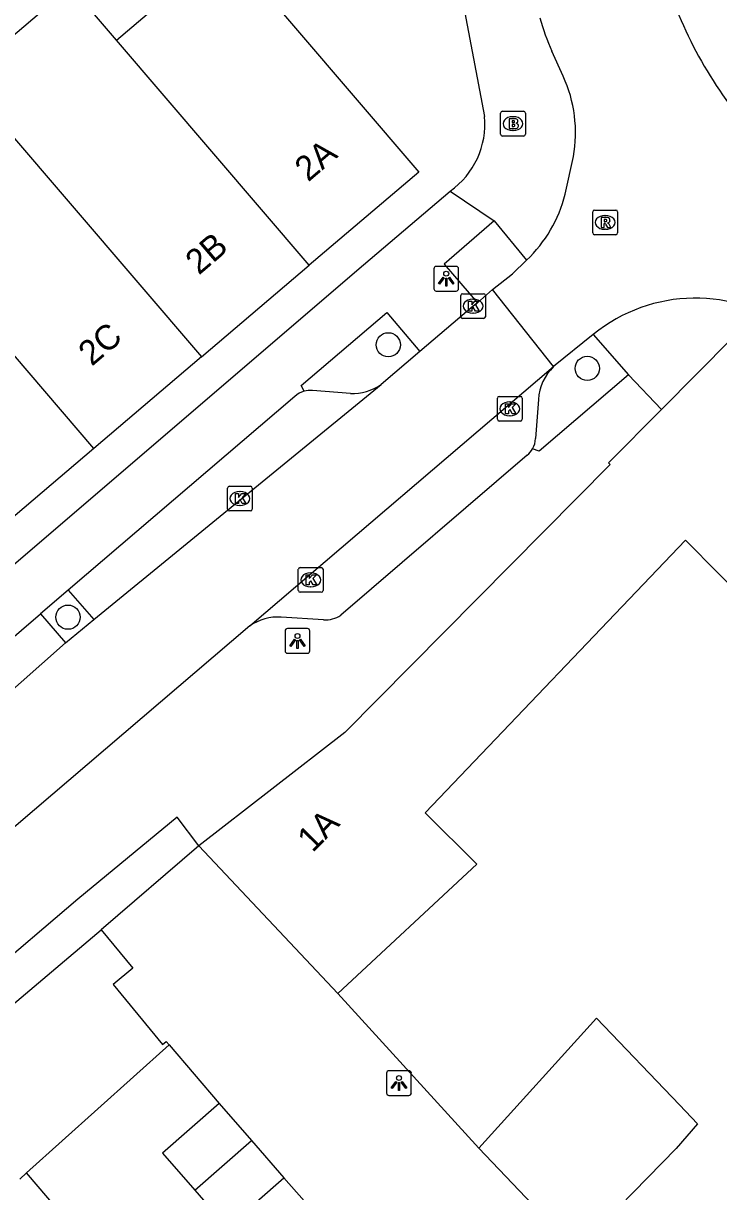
# Model space of a CAD drawing. Extents: x 160379 to 161131, y 383940 to 384849.
# Drawn here: x 160722.8 to 160750.86, y 384722.91 to 384770.1 of the extents above; entities that cross this region are included whole.
import ezdxf

# ---------------------------------------------------------------- set-up
doc = ezdxf.new("R2010")
doc.units = 0
for name, color, linetype in [('IMGEO_Boom', 7, 'Continuous'), ('IMGEO_Brandkraan', 7, 'Continuous'), ('IMGEO_Kolk', 7, 'Continuous'), ('IMGEO_Lichtpunt', 7, 'Continuous'), ('IMGEO_Pand', 7, 'Continuous'), ('IMGEO_Pand_nummerreeks', 7, 'Continuous'), ('IMGEO_Parkeervlak_open', 7, 'Continuous'), ('IMGEO_Rijbaan_lokaal_open', 7, 'Continuous'), ('IMGEO_Rioolput', 7, 'Continuous'), ('IMGEO_Voetpad_open', 7, 'Continuous')]:
    doc.layers.add(name, color=color, linetype=linetype)

msp = doc.modelspace()

# ---------------------------------------------------------------- linework, layer by layer
at = {"layer": 'IMGEO_Boom'}
for centre in [(160737.528, 384757.116), (160745.559, 384756.161), (160724.6, 384746.114)]:
    msp.add_circle(centre, 0.489, dxfattribs=at)
at = {"layer": 'IMGEO_Brandkraan'}
for p, q in [((160742.137, 384766.548), (160742.989, 384766.548)), ((160742.062, 384765.622), (160742.062, 384766.474)), ((160742.55, 384766.328), (160742.575, 384766.328)), ((160743.063, 384766.474), (160743.063, 384765.622)), ((160742.989, 384765.548), (160742.137, 384765.548)), ((160742.573, 384765.768), (160742.548, 384765.768))]:
    msp.add_line(p, q, dxfattribs=at)
for points in [[(160742.137, 384766.548), (160742.989, 384766.548)], [(160742.062, 384765.622), (160742.062, 384766.474)], [(160742.41, 384766.248), (160742.41, 384765.848), (160742.623, 384765.848)], [(160742.641, 384766.248), (160742.41, 384766.248)], [(160742.589, 384766.167), (160742.535, 384766.167), (160742.535, 384766.091)], [(160742.535, 384766.091), (160742.588, 384766.091)], [(160742.597, 384766.015), (160742.535, 384766.015), (160742.535, 384765.934)], [(160743.063, 384766.474), (160743.063, 384765.622)], [(160742.989, 384765.548), (160742.137, 384765.548)], [(160742.535, 384765.934), (160742.597, 384765.934)]]:
    msp.add_lwpolyline(points, dxfattribs=at)
for centre, radius, start, end in [((160742.139, 384766.472), 0.0765, 91.552, 178.448), ((160742.139, 384766.472), 0.0765, 91.552, 178.448), ((160742.987, 384766.472), 0.0765, 1.552, 88.448), ((160742.987, 384766.472), 0.0765, 1.552, 88.448), ((160742.59, 384766.129), 0.0379, 267.8285, 90.9355), ((160742.598, 384765.974), 0.0404, 269.8759, 90.5077), ((160742.645, 384766.103), 0.145, 59.4692, 91.5367), ((160742.67, 384766.15), 0.0922, 285.5137, 58.1501), ((160742.675, 384765.958), 0.105, 301.3115, 78.989), ((160742.139, 384765.624), 0.0765, 181.552, 268.448), ((160742.139, 384765.624), 0.0765, 181.552, 268.448), ((160742.629, 384766.099), 0.251, 268.6676, 293.5347), ((160742.987, 384765.624), 0.0765, 271.552, 358.448), ((160742.987, 384765.624), 0.0765, 271.552, 358.448)]:
    msp.add_arc(centre, radius, start, end, dxfattribs=at)
for centre, major_axis, ratio, start_param, end_param in [((160742.549, 384766.048), (-0.387, 0.002), 0.722429, 4.712389, 7.853982), ((160742.574, 384766.048), (-0.39, 0.002), 0.717154, 1.570796, 4.712389)]:
    msp.add_ellipse(centre, major_axis=major_axis, ratio=ratio, start_param=start_param, end_param=end_param, dxfattribs=at)
at = {"layer": 'IMGEO_Kolk'}
for p, q in [((160740.451, 384758.25), (160740.451, 384759.102)), ((160740.526, 384759.176), (160741.378, 384759.176)), ((160740.939, 384758.956), (160740.964, 384758.956)), ((160741.452, 384759.102), (160741.452, 384758.25)), ((160741.378, 384758.176), (160740.526, 384758.176)), ((160740.962, 384758.396), (160740.937, 384758.396)), ((160741.934, 384754.106), (160741.934, 384754.958)), ((160742.009, 384755.032), (160742.861, 384755.032)), ((160742.422, 384754.812), (160742.447, 384754.812)), ((160742.935, 384754.958), (160742.935, 384754.106)), ((160742.445, 384754.252), (160742.42, 384754.252)), ((160742.861, 384754.032), (160742.009, 384754.032)), ((160731.114, 384751.405), (160731.966, 384751.405)), ((160731.039, 384750.479), (160731.039, 384751.331)), ((160731.527, 384751.185), (160731.552, 384751.185)), ((160732.04, 384751.331), (160732.04, 384750.479)), ((160731.55, 384750.625), (160731.525, 384750.625)), ((160731.966, 384750.405), (160731.114, 384750.405)), ((160733.973, 384748.121), (160734.825, 384748.121)), ((160733.898, 384747.195), (160733.898, 384748.047)), ((160734.386, 384747.901), (160734.411, 384747.901)), ((160734.899, 384748.047), (160734.899, 384747.195)), ((160734.409, 384747.341), (160734.384, 384747.341)), ((160734.825, 384747.121), (160733.973, 384747.121))]:
    msp.add_line(p, q, dxfattribs=at)
for points in [[(160740.451, 384758.25), (160740.451, 384759.102)], [(160740.526, 384759.176), (160741.378, 384759.176)], [(160741.452, 384759.102), (160741.452, 384758.25)], [(160740.772, 384758.876), (160740.895, 384758.876), (160740.895, 384758.725), (160741.025, 384758.876), (160741.189, 384758.876), (160741.043, 384758.725), (160741.196, 384758.476), (160741.044, 384758.476), (160740.959, 384758.64), (160740.895, 384758.573), (160740.895, 384758.476), (160740.772, 384758.476), (160740.772, 384758.876)], [(160741.378, 384758.176), (160740.526, 384758.176)], [(160741.934, 384754.106), (160741.934, 384754.958)], [(160742.009, 384755.032), (160742.861, 384755.032)], [(160742.255, 384754.732), (160742.378, 384754.732), (160742.378, 384754.581), (160742.508, 384754.732), (160742.672, 384754.732), (160742.526, 384754.581), (160742.679, 384754.332), (160742.527, 384754.332), (160742.442, 384754.496), (160742.378, 384754.429), (160742.378, 384754.332), (160742.255, 384754.332), (160742.255, 384754.732)], [(160742.935, 384754.958), (160742.935, 384754.106)], [(160742.861, 384754.032), (160742.009, 384754.032)], [(160731.114, 384751.405), (160731.966, 384751.405)], [(160731.039, 384750.479), (160731.039, 384751.331)], [(160731.36, 384751.105), (160731.483, 384751.105), (160731.483, 384750.954), (160731.613, 384751.105), (160731.777, 384751.105), (160731.631, 384750.954), (160731.784, 384750.705), (160731.632, 384750.705), (160731.547, 384750.869), (160731.483, 384750.802), (160731.483, 384750.705), (160731.36, 384750.705), (160731.36, 384751.105)], [(160732.04, 384751.331), (160732.04, 384750.479)], [(160731.966, 384750.405), (160731.114, 384750.405)], [(160733.973, 384748.121), (160734.825, 384748.121)], [(160733.898, 384747.195), (160733.898, 384748.047)], [(160734.219, 384747.821), (160734.342, 384747.821), (160734.342, 384747.67), (160734.472, 384747.821), (160734.636, 384747.821), (160734.49, 384747.67), (160734.643, 384747.421), (160734.491, 384747.421), (160734.406, 384747.585), (160734.342, 384747.518), (160734.342, 384747.421), (160734.219, 384747.421), (160734.219, 384747.821)], [(160734.899, 384748.047), (160734.899, 384747.195)], [(160734.825, 384747.121), (160733.973, 384747.121)]]:
    msp.add_lwpolyline(points, dxfattribs=at)
for centre, start, end in [((160740.528, 384759.1), 91.552, 178.448), ((160740.528, 384759.1), 91.552, 178.448), ((160741.376, 384759.1), 1.552, 88.448), ((160741.376, 384759.1), 1.552, 88.448), ((160740.528, 384758.252), 181.552, 268.448), ((160740.528, 384758.252), 181.552, 268.448), ((160741.376, 384758.252), 271.552, 358.448), ((160741.376, 384758.252), 271.552, 358.448), ((160742.011, 384754.956), 91.552, 178.448), ((160742.011, 384754.956), 91.552, 178.448), ((160742.859, 384754.956), 1.552, 88.448), ((160742.859, 384754.956), 1.552, 88.448), ((160742.011, 384754.108), 181.552, 268.448), ((160742.011, 384754.108), 181.552, 268.448), ((160742.859, 384754.108), 271.552, 358.448), ((160742.859, 384754.108), 271.552, 358.448), ((160731.116, 384751.329), 91.552, 178.448), ((160731.116, 384751.329), 91.552, 178.448), ((160731.964, 384751.329), 1.552, 88.448), ((160731.964, 384751.329), 1.552, 88.448), ((160731.116, 384750.481), 181.552, 268.448), ((160731.116, 384750.481), 181.552, 268.448), ((160731.964, 384750.481), 271.552, 358.448), ((160731.964, 384750.481), 271.552, 358.448), ((160733.975, 384748.045), 91.552, 178.448), ((160733.975, 384748.045), 91.552, 178.448), ((160734.823, 384748.045), 1.552, 88.448), ((160734.823, 384748.045), 1.552, 88.448), ((160733.975, 384747.197), 181.552, 268.448), ((160733.975, 384747.197), 181.552, 268.448), ((160734.823, 384747.197), 271.552, 358.448), ((160734.823, 384747.197), 271.552, 358.448)]:
    msp.add_arc(centre, 0.0765, start, end, dxfattribs=at)
for centre, major_axis, ratio, start_param, end_param in [((160740.938, 384758.676), (-0.387, 0.002), 0.722429, 4.712389, 7.853982), ((160740.963, 384758.676), (-0.39, 0.002), 0.717154, 1.570796, 4.712389), ((160742.421, 384754.532), (-0.387, 0.002), 0.722429, 4.712389, 7.853982), ((160742.446, 384754.532), (-0.39, 0.002), 0.717154, 1.570796, 4.712389), ((160731.526, 384750.905), (-0.387, 0.002), 0.722429, 4.712389, 7.853982), ((160731.551, 384750.905), (-0.39, 0.002), 0.717154, 1.570796, 4.712389), ((160734.385, 384747.621), (-0.387, 0.002), 0.722429, 4.712389, 7.853982), ((160734.41, 384747.621), (-0.39, 0.002), 0.717154, 1.570796, 4.712389)]:
    msp.add_ellipse(centre, major_axis=major_axis, ratio=ratio, start_param=start_param, end_param=end_param, dxfattribs=at)
at = {"layer": 'IMGEO_Lichtpunt'}
for p, q in [((160739.37, 384760.189), (160739.37, 384759.382)), ((160739.37, 384760.189), (160739.37, 384759.382)), ((160740.272, 384760.284), (160739.464, 384760.284)), ((160740.272, 384760.284), (160739.464, 384760.284)), ((160740.366, 384759.382), (160740.366, 384760.189)), ((160740.366, 384759.382), (160740.366, 384760.189)), ((160739.464, 384759.288), (160740.272, 384759.288)), ((160739.464, 384759.288), (160740.272, 384759.288)), ((160733.365, 384745.557), (160733.365, 384744.75)), ((160733.365, 384745.557), (160733.365, 384744.75)), ((160734.267, 384745.652), (160733.459, 384745.652)), ((160734.267, 384745.652), (160733.459, 384745.652)), ((160734.361, 384744.75), (160734.361, 384745.557)), ((160734.361, 384744.75), (160734.361, 384745.557)), ((160733.459, 384744.656), (160734.267, 384744.656)), ((160733.459, 384744.656), (160734.267, 384744.656)), ((160738.365, 384727.798), (160737.557, 384727.798)), ((160738.365, 384727.798), (160737.557, 384727.798)), ((160737.463, 384727.703), (160737.463, 384726.896)), ((160737.463, 384727.703), (160737.463, 384726.896)), ((160738.459, 384726.896), (160738.459, 384727.703)), ((160738.459, 384726.896), (160738.459, 384727.703)), ((160737.557, 384726.802), (160738.365, 384726.802)), ((160737.557, 384726.802), (160738.365, 384726.802))]:
    msp.add_line(p, q, dxfattribs=at)
for points in [[(160739.744, 384759.853), (160739.783, 384759.825), (160739.595, 384759.563), (160739.557, 384759.59), (160739.744, 384759.853)], [(160739.846, 384759.805), (160739.893, 384759.805), (160739.893, 384759.483), (160739.846, 384759.483), (160739.846, 384759.805)], [(160739.956, 384759.825), (160739.994, 384759.852), (160740.181, 384759.59), (160740.142, 384759.562), (160739.956, 384759.825)], [(160733.739, 384745.221), (160733.778, 384745.193), (160733.59, 384744.931), (160733.552, 384744.958), (160733.739, 384745.221)], [(160733.841, 384745.173), (160733.888, 384745.173), (160733.888, 384744.851), (160733.841, 384744.851), (160733.841, 384745.173)], [(160733.951, 384745.193), (160733.989, 384745.22), (160734.176, 384744.958), (160734.137, 384744.93), (160733.951, 384745.193)], [(160737.837, 384727.367), (160737.876, 384727.339), (160737.688, 384727.077), (160737.65, 384727.104), (160737.837, 384727.367)], [(160737.939, 384727.319), (160737.986, 384727.319), (160737.986, 384726.997), (160737.939, 384726.997), (160737.939, 384727.319)], [(160738.049, 384727.339), (160738.087, 384727.366), (160738.274, 384727.104), (160738.235, 384727.076), (160738.049, 384727.339)]]:
    msp.add_lwpolyline(points, dxfattribs=at)
for centre in [(160739.869, 384759.987), (160733.864, 384745.355), (160737.962, 384727.501)]:
    msp.add_circle(centre, 0.0994, dxfattribs=at)
for centre, start, end in [((160739.464, 384760.189), 90, 180), ((160739.464, 384760.189), 90, 180), ((160740.272, 384760.189), 0, 90), ((160740.272, 384760.189), 0, 90), ((160739.464, 384759.382), 180, 270), ((160739.464, 384759.382), 180, 270), ((160740.272, 384759.382), 270, 0), ((160740.272, 384759.382), 270, 360), ((160733.459, 384745.557), 90, 180), ((160733.459, 384745.557), 90, 180), ((160734.267, 384745.557), 0, 90), ((160734.267, 384745.557), 0, 90), ((160733.459, 384744.75), 180, 270), ((160733.459, 384744.75), 180, 270), ((160734.267, 384744.75), 270, 0), ((160734.267, 384744.75), 270, 360), ((160737.557, 384727.703), 90, 180), ((160737.557, 384727.703), 90, 180), ((160738.365, 384727.703), 0, 90), ((160738.365, 384727.703), 0, 90), ((160737.557, 384726.896), 180, 270), ((160737.557, 384726.896), 180, 270), ((160738.365, 384726.896), 270, 0), ((160738.365, 384726.896), 270, 360)]:
    msp.add_arc(centre, 0.0946, start, end, dxfattribs=at)
at = {"layer": 'IMGEO_Pand'}
for points in [[(160726.563, 384769.418), (160730.985, 384773.182), (160731.208, 384772.92), (160738.756, 384764.091), (160734.334, 384760.327)], [(160726.563, 384769.418), (160724.722, 384771.581), (160720.374, 384767.879), (160721.437, 384766.631)], [(160734.334, 384760.327), (160726.563, 384769.418)], [(160721.437, 384766.631), (160722.118, 384765.831), (160729.987, 384756.626)], [(160725.646, 384752.931), (160717.093, 384762.933)], [(160729.987, 384756.626), (160734.334, 384760.327)], [(160759.765, 384749.167), (160755.905, 384752.962), (160751.412, 384757.38), (160748.551, 384754.502)], [(160729.987, 384756.626), (160725.646, 384752.931)], [(160748.551, 384754.502), (160746.415, 384752.353), (160746.486, 384752.283), (160735.779, 384741.456), (160729.878, 384736.884)], [(160725.646, 384752.931), (160721.098, 384749.06)], [(160759.95, 384748.985), (160756.473, 384745.259), (160754.997, 384743.772), (160753.908, 384744.853), (160750.859, 384747.879), (160749.519, 384749.219), (160739.021, 384738.216), (160741.098, 384736.14), (160735.496, 384730.919)], [(160735.496, 384730.919), (160729.878, 384736.884)], [(160719, 384727.623), (160719.042, 384727.659), (160725.936, 384733.492)], [(160725.936, 384733.492), (160727.221, 384731.935), (160726.419, 384731.274), (160728.415, 384728.855), (160728.567, 384728.98), (160728.683, 384728.844)], [(160741.188, 384724.668), (160745.936, 384729.923), (160749.285, 384726.415), (160750.013, 384725.653), (160749.143, 384724.657), (160745.125, 384720.534)], [(160722.93, 384723.667), (160728.683, 384728.844)], [(160730.709, 384726.469), (160728.412, 384724.471), (160729.72, 384722.967)], [(160730.709, 384726.469), (160732.008, 384724.976)], [(160729.72, 384722.967), (160732.008, 384724.976)], [(160732.008, 384724.976), (160733.318, 384723.469)], [(160741.188, 384724.668), (160744.176, 384721.538), (160744.904, 384720.775), (160745.125, 384720.534)], [(160722.93, 384723.667), (160722.654, 384723.419)], [(160723.639, 384717.629), (160726.209, 384719.818), (160722.93, 384723.667)], [(160729.72, 384722.967), (160731.028, 384721.462), (160733.318, 384723.469)]]:
    msp.add_lwpolyline(points, dxfattribs=at)
at = {"layer": 'IMGEO_Parkeervlak_open'}
for points in [[(160735.998, 384755.155), (160734.466, 384755.272)], [(160743.591, 384754.909), (160743.473, 384753.337)], [(160724.607, 384747.204), (160725.648, 384746.015)]]:
    msp.add_lwpolyline(points, dxfattribs=at)
for centre, radius, start, end in [((160745.579, 384754.795), 1.991, 133.7494, 176.7058), ((160734.388, 384754.32), 0.955, 85.3272, 105.3737), ((160736.082, 384757.234), 2.081, 267.6904, 303.847), ((160742.544, 384753.371), 0.929, 330.7326, 357.8818)]:
    msp.add_arc(centre, radius, start, end, dxfattribs=at)
at = {"layer": 'IMGEO_Rijbaan_lokaal_open'}
for points in [[(160744.591, 384767.96), (160744.135, 384768.974)], [(160744.668, 384763.194), (160745.001, 384764.717)], [(160741.735, 384759.349), (160742.537, 384759.984), (160743.111, 384760.537)], [(160741.125, 384758.814), (160741.735, 384759.349)], [(160744.202, 384756.233), (160741.735, 384759.349)], [(160741.125, 384758.814), (160740.952, 384758.676), (160738.803, 384756.84)], [(160745.804, 384757.532), (160744.202, 384756.233)], [(160738.803, 384756.84), (160737.241, 384755.506)], [(160731.944, 384745.767), (160744.202, 384756.233)], [(160725.648, 384746.015), (160737.241, 384755.506)], [(160717.927, 384741.473), (160723.485, 384746.244)], [(160723.485, 384746.244), (160724.5, 384745.075)], [(160731.944, 384745.767), (160721.762, 384737.062), (160720.28, 384735.803), (160718.829, 384734.562)], [(160724.5, 384745.075), (160725.648, 384746.015)], [(160724.5, 384745.075), (160718.994, 384740.2)], [(160729.878, 384736.884), (160725.936, 384733.492)], [(160735.496, 384730.919), (160741.188, 384724.668)], [(160728.683, 384728.844), (160730.709, 384726.469)], [(160733.318, 384723.469), (160737.415, 384718.828)]]:
    msp.add_lwpolyline(points, dxfattribs=at)
for centre, radius, start, end in [((160765.288, 384777.102), 17.36, 195.0203, 219.2895), ((160753.999, 384773.35), 10.791, 196.3081, 203.9245), ((160739.591, 384765.68), 5.495, 349.9012, 24.5097), ((160739.325, 384764.54), 5.51, 313.4026, 345.8568), ((160749.923, 384752.489), 6.511, 52.3487, 129.2365)]:
    msp.add_arc(centre, radius, start, end, dxfattribs=at)
at = {"layer": 'IMGEO_Rioolput'}
for p, q in [((160745.782, 384761.633), (160745.782, 384762.485)), ((160745.857, 384762.559), (160746.709, 384762.559)), ((160746.27, 384762.339), (160746.295, 384762.339)), ((160746.783, 384762.485), (160746.783, 384761.633)), ((160746.293, 384761.779), (160746.268, 384761.779)), ((160746.709, 384761.559), (160745.857, 384761.559))]:
    msp.add_line(p, q, dxfattribs=at)
for points in [[(160745.782, 384761.633), (160745.782, 384762.485)], [(160745.857, 384762.559), (160746.709, 384762.559)], [(160746.371, 384762.257), (160746.119, 384762.259), (160746.119, 384761.859)], [(160746.783, 384762.485), (160746.783, 384761.633)], [(160746.119, 384761.859), (160746.243, 384761.859), (160746.243, 384762.021), (160746.254, 384762.021)], [(160746.297, 384762.178), (160746.243, 384762.178), (160746.243, 384762.097)], [(160746.243, 384762.097), (160746.295, 384762.097)], [(160746.301, 384761.992), (160746.372, 384761.859), (160746.512, 384761.859), (160746.447, 384761.985)], [(160746.709, 384761.559), (160745.857, 384761.559)]]:
    msp.add_lwpolyline(points, dxfattribs=at)
for centre, radius, start, end in [((160745.859, 384762.483), 0.0765, 91.552, 178.448), ((160745.859, 384762.483), 0.0765, 91.552, 178.448), ((160746.37, 384762.147), 0.109, 350.3612, 89.416), ((160746.707, 384762.483), 0.0765, 1.552, 88.448), ((160746.707, 384762.483), 0.0765, 1.552, 88.448), ((160746.253, 384761.968), 0.0533, 26.0293, 88.6989), ((160746.279, 384762.286), 0.19, 274.7715, 282.9687), ((160746.303, 384762.082), 0.0964, 77.0061, 93.1865), ((160746.317, 384762.139), 0.0378, 276.6634, 79.6772), ((160746.368, 384762.147), 0.112, 277.5842, 350.9817), ((160746.352, 384761.932), 0.108, 29.5134, 73.7905), ((160745.859, 384761.635), 0.0765, 181.552, 268.448), ((160745.859, 384761.635), 0.0765, 181.552, 268.448), ((160746.707, 384761.635), 0.0765, 271.552, 358.448), ((160746.707, 384761.635), 0.0765, 271.552, 358.448)]:
    msp.add_arc(centre, radius, start, end, dxfattribs=at)
for centre, major_axis, ratio, start_param, end_param in [((160746.269, 384762.059), (-0.387, 0.002), 0.722429, 4.712389, 7.853982), ((160746.294, 384762.059), (-0.39, 0.002), 0.717154, 1.570796, 4.712389)]:
    msp.add_ellipse(centre, major_axis=major_axis, ratio=ratio, start_param=start_param, end_param=end_param, dxfattribs=at)
at = {"layer": 'IMGEO_Voetpad_open'}
for points in [[(160739.423, 384776.849), (160741.415, 384766.337)], [(160722.045, 384747.922), (160736.526, 384760.339), (160740.025, 384763.323)], [(160740.025, 384763.323), (160741.808, 384762.118)], [(160741.808, 384762.118), (160739.783, 384760.371), (160741.125, 384758.814)], [(160741.808, 384762.118), (160743.111, 384760.537)], [(160734.135, 384755.241), (160734.01, 384755.475), (160737.477, 384758.415), (160738.803, 384756.84)], [(160745.804, 384757.532), (160747.229, 384755.909)], [(160747.229, 384755.909), (160743.616, 384752.818), (160743.355, 384752.917)], [(160747.229, 384755.909), (160748.551, 384754.502)], [(160733.752, 384755.029), (160724.607, 384747.204)], [(160743.136, 384752.656), (160735.618, 384746.195)], [(160724.607, 384747.204), (160723.485, 384746.244)], [(160734.916, 384746.002), (160733.204, 384746.121)], [(160729.878, 384736.884), (160729.01, 384738.039), (160724.996, 384734.726), (160721.238, 384731.526), (160717.571, 384728.403), (160713.903, 384725.28), (160710.143, 384722.078), (160708.357, 384720.551), (160707.54, 384719.853)]]:
    msp.add_lwpolyline(points, dxfattribs=at)
for centre, radius, start, end in [((160738.125, 384766.027), 3.304, 305.0921, 5.3913), ((160734.38, 384754.346), 0.928, 105.326, 132.6052), ((160742.571, 384753.353), 0.897, 309.0529, 330.9484), ((160734.957, 384747.227), 1.226, 268.1012, 302.6437), ((160733.118, 384744.008), 2.115, 87.6695, 123.7161)]:
    msp.add_arc(centre, radius, start, end, dxfattribs=at)

# ---------------------------------------------------------------- texts
at = {"layer": 'IMGEO_Pand_nummerreeks'}
for s, rotation, p in [('2A', 40.4483, (160734.295, 384763.668)), ('2B', 40.4451, (160729.883, 384759.908)), ('2C', 40.4465, (160725.562, 384756.223)), ('1A', 45.321, (160734.473, 384736.58))]:
    msp.add_text(s, height=1, rotation=rotation, dxfattribs=at).set_placement(p)

doc.saveas('drawing.dxf')
